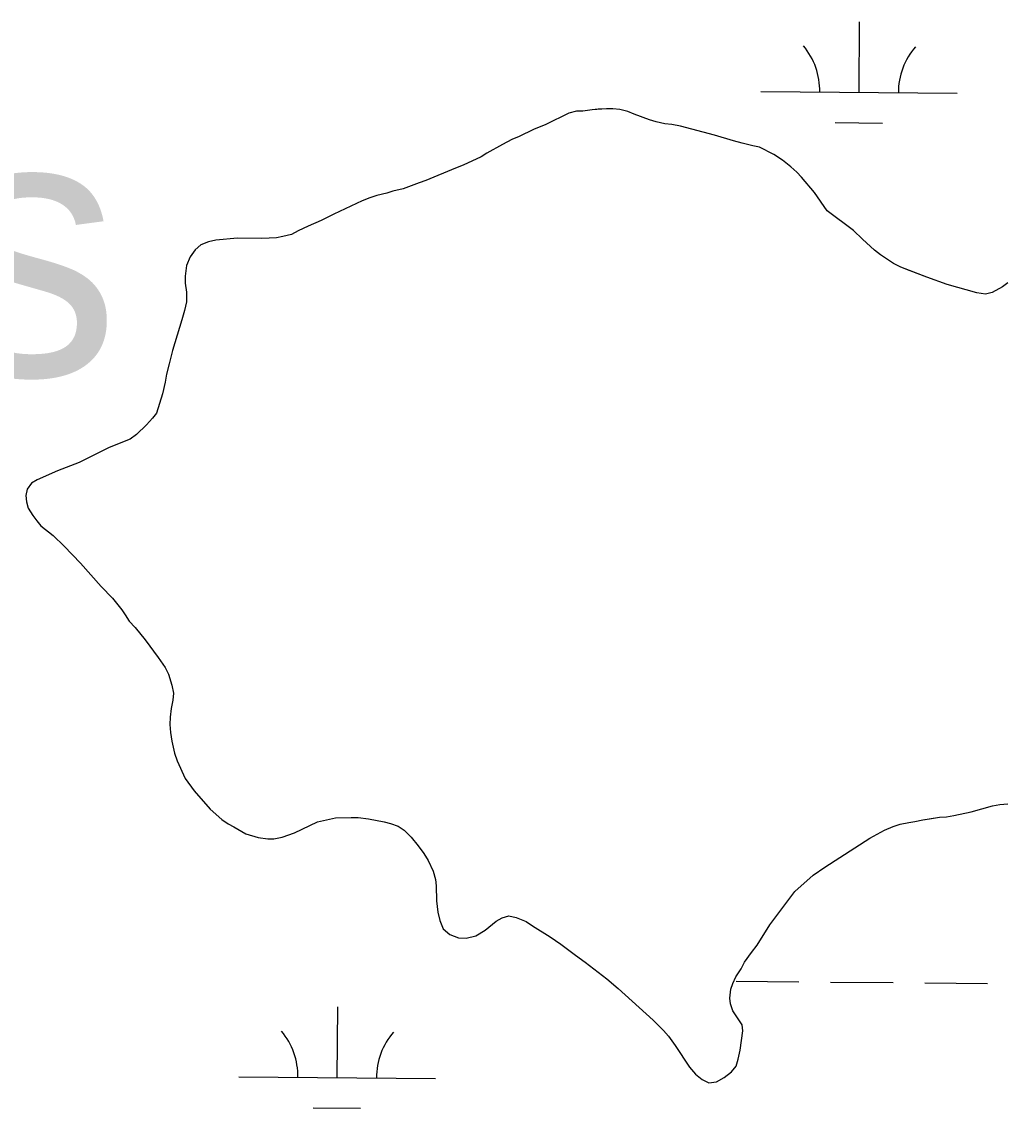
# Model space of a CAD drawing. Extents: x 3271442 to 3309282, y 752266 to 777610.
# Drawn here: x 3298624 to 3299125, y 766847 to 767400 of the extents above; entities that cross this region are included whole.
import ezdxf

# ---------------------------------------------------------------- set-up
doc = ezdxf.new("R2010")
doc.units = 0
for name, color, linetype in [('V-RIVR-IDEN', 7, 'Continuous'), ('V-SITE-VEGE', 7, 'Continuous'), ('V-TOPO-SHOR', 7, 'Continuous'), ('V-WETL-SWMP', 7, 'Continuous')]:
    doc.layers.add(name, color=color, linetype=linetype)

msp = doc.modelspace()

# ---------------------------------------------------------------- linework, layer by layer
at = {"layer": 'V-SITE-VEGE'}
for points in [[(3299051.75, 767288.91), (3299047.17, 767293.36), (3299033.85, 767303.44), (3299027.3, 767312.75), (3299020.76, 767320.48), (3299018.27, 767322.98), (3299015.26, 767325.73), (3299011.07, 767329.14), (3299006.62, 767332.03), (3298999.29, 767335.84), (3298995.88, 767336.49), (3298990.52, 767337.81), (3298986.06, 767338.99), (3298976.5, 767341.89), (3298959.21, 767346.36), (3298954.75, 767347.28), (3298951.22, 767347.55), (3298946.76, 767348.6), (3298943.36, 767349.65), (3298935.5, 767352.54), (3298932.36, 767353.86), (3298928.3, 767354.91), (3298924.76, 767355.31), (3298921.48, 767355.31), (3298914.15, 767354.79), (3298909.43, 767354.14), (3298906.15, 767354.02), (3298902.35, 767353.1), (3298890.55, 767347.35), (3298884.39, 767344.73), (3298877.05, 767341.21), (3298873.38, 767339.64), (3298868.53, 767337.15), (3298860.54, 767332.71), (3298857.65, 767330.88), (3298848.6, 767326.56), (3298844.67, 767325.13), (3298829.6, 767318.72), (3298826.19, 767317.68), (3298817.93, 767314.54), (3298812.82, 767313.37), (3298809.68, 767312.32), (3298804.56, 767311.15), (3298801.03, 767309.97), (3298797.23, 767308.4), (3298782.68, 767301.74), (3298776.25, 767298.47), (3298769.7, 767295.59), (3298764.58, 767293.11), (3298761.18, 767291.28), (3298756.72, 767290.23), (3298753.58, 767289.71), (3298746.11, 767289.33)], [(3298746.11, 767289.33), (3298733.79, 767289.47), (3298722.65, 767288.44), (3298718.98, 767287.65), (3298715.05, 767286.09), (3298712.17, 767283.6), (3298709.67, 767279.94), (3298707.71, 767275.48), (3298707.04, 767270.11), (3298707.17, 767266.57), (3298707.69, 767261.99), (3298707.68, 767257.14), (3298706.76, 767252.69), (3298705.45, 767247.97), (3298700.58, 767232.38), (3298699, 767225.57), (3298697.56, 767220.33), (3298696.9, 767216.27), (3298695.58, 767210.24), (3298692.43, 767200.42), (3298690.46, 767197.94), (3298687.44, 767194.53), (3298682.33, 767189.56), (3298679.05, 767187.2), (3298668.43, 767182.89), (3298653.09, 767175.31), (3298642.08, 767171.13), (3298631.86, 767166.55), (3298628.97, 767164.85), (3298626.61, 767161.71), (3298626.09, 767158.57), (3298626.34, 767155.29), (3298627.26, 767152.15), (3298629.61, 767148.34), (3298631.58, 767145.59), (3298633.67, 767143.1), (3298639.95, 767138.11), (3298645.58, 767132.73), (3298653.82, 767124.08), (3298664.29, 767112.15), (3298670.05, 767106.24), (3298674.89, 767100.34), (3298676.6, 767097.85), (3298678.56, 767094.57), (3298681.57, 767091.29), (3298686.8, 767085), (3298693.34, 767076.08), (3298696.88, 767070.97), (3298698.58, 767067.56), (3298700.27, 767062.06), (3298701.18, 767057.99), (3298700.79, 767054.33), (3298700, 767050.14), (3298699.47, 767045.81), (3298699.33, 767042.01), (3298699.59, 767037.95), (3298700.37, 767033.49), (3298701.68, 767027.46), (3298702.98, 767023.53), (3298707.04, 767014.49), (3298711.62, 767008.33), (3298719.86, 766998.88), (3298725.75, 766993.64), (3298729.02, 766991.54), (3298731.9, 766989.96), (3298737.93, 766986.29), (3298744.21, 766984.58), (3298749.19, 766983.79), (3298752.21, 766983.91), (3298756.4, 766984.7), (3298762.69, 766986.92), (3298774.49, 766992.54), (3298783.66, 766994.49), (3298791.52, 766994.75), (3298795.19, 766994.61), (3298800.43, 766993.95), (3298808.42, 766992.5), (3298811.56, 766991.71), (3298815.49, 766990.27), (3298818.51, 766988.3), (3298822.17, 766984.62), (3298825.7, 766980.3), (3298828.45, 766976.36), (3298830.68, 766972.83), (3298833.29, 766967.32), (3298834.46, 766963.12), (3298834.85, 766959.98), (3298834.98, 766952.25), (3298835.62, 766946.48), (3298836.67, 766942.29), (3298838.37, 766938.09), (3298841.77, 766935.08), (3298846.09, 766933.5), (3298850.02, 766933.23), (3298855, 766934.54), (3298859.72, 766937.29), (3298865.36, 766941.87), (3298868.38, 766943.57), (3298871.78, 766944.61), (3298875.45, 766943.82), (3298880.56, 766941.72)], [(3299125.75, 767266.68), (3299123, 767264.72), (3299117.75, 767261.84), (3299114.35, 767260.93), (3299109.9, 767261.72), (3299094.83, 767265.93), (3299084.49, 767269.61), (3299071.26, 767274.73), (3299067.46, 767276.57), (3299060.91, 767280.9), (3299057.9, 767283.4), (3299051.75, 767288.91)], [(3298880.56, 766941.72), (3298883.83, 766939.49), (3298892.87, 766933.98), (3298898.24, 766930.3), (3298905.7, 766924.66), (3298910.67, 766921.12), (3298921.67, 766912.59), (3298927.43, 766907.73), (3298945.23, 766891.6), (3298950.47, 766886.35), (3298952.95, 766883.34), (3298956.49, 766878.62), (3298963.68, 766867.6), (3298966.69, 766864.06), (3298970.1, 766861.44), (3298973.5, 766859.73), (3298977.43, 766860.25), (3298981.36, 766862.34), (3298985.17, 766865.22), (3298987.4, 766868.1), (3298988.45, 766871.77), (3298989.5, 766876.36), (3298990.82, 766886.18), (3298990.56, 766889.2), (3298985.85, 766896.28), (3298984.55, 766899.81), (3298984.16, 766902.83), (3298984.82, 766907.28), (3298985.74, 766910.29), (3298987.31, 766913.57), (3298989.94, 766917.76), (3298991.77, 766921.03), (3298995.19, 766926.01), (3298998.07, 766929.8), (3299004.64, 766940.15), (3299017.36, 766957.04), (3299026.68, 766965.28), (3299032.57, 766969.33), (3299055.52, 766984.11), (3299062.86, 766988.17), (3299067.32, 766990.13), (3299070.85, 766991.31), (3299075.31, 766992.22), (3299078.46, 766992.61), (3299082.52, 766993.52), (3299090.9, 766994.82), (3299094.44, 766995.08), (3299098.24, 766995.73), (3299107.02, 766997.56), (3299117.9, 767000.56), (3299121.57, 767001.34), (3299125.63, 767001.6)]]:
    msp.add_lwpolyline(points, dxfattribs=at)
at = {"layer": 'V-TOPO-SHOR'}
for points in [[(3299125.75, 767266.68), (3299123, 767264.72), (3299117.75, 767261.84), (3299114.35, 767260.93), (3299109.9, 767261.72), (3299094.83, 767265.93), (3299084.49, 767269.61), (3299075.97, 767272.89), (3299071.26, 767274.73), (3299067.46, 767276.57), (3299060.91, 767280.9), (3299057.9, 767283.4), (3299051.75, 767288.91), (3299047.17, 767293.36), (3299033.85, 767303.44), (3299027.3, 767312.75), (3299020.76, 767320.48), (3299018.27, 767322.97), (3299015.26, 767325.73), (3299011.07, 767329.14), (3299006.62, 767332.03), (3298999.29, 767335.84), (3298995.88, 767336.49), (3298990.51, 767337.81), (3298986.06, 767338.99), (3298976.5, 767341.89), (3298959.21, 767346.36), (3298954.75, 767347.28), (3298951.22, 767347.55), (3298946.76, 767348.6), (3298943.36, 767349.65), (3298935.5, 767352.54), (3298932.36, 767353.86), (3298928.3, 767354.91), (3298924.76, 767355.31), (3298921.48, 767355.31), (3298917.29, 767355.05), (3298914.15, 767354.79), (3298909.43, 767354.14), (3298906.15, 767354.02), (3298902.35, 767353.1), (3298890.55, 767347.35), (3298884.39, 767344.73), (3298877.05, 767341.21), (3298873.38, 767339.64), (3298868.53, 767337.15), (3298860.54, 767332.71), (3298857.65, 767330.88), (3298848.6, 767326.56), (3298844.67, 767325.13), (3298829.6, 767318.72), (3298826.19, 767317.68), (3298817.93, 767314.54), (3298812.82, 767313.37), (3298809.68, 767312.32), (3298804.56, 767311.15), (3298801.03, 767309.97), (3298797.23, 767308.4), (3298782.68, 767301.74), (3298776.25, 767298.47)], [(3298776.25, 767298.47), (3298769.7, 767295.59), (3298764.58, 767293.11), (3298761.18, 767291.28), (3298756.72, 767290.23), (3298753.58, 767289.71), (3298746.11, 767289.33), (3298733.79, 767289.47), (3298722.65, 767288.44), (3298718.98, 767287.65), (3298715.05, 767286.09), (3298712.17, 767283.6), (3298709.67, 767279.94), (3298707.71, 767275.48), (3298707.04, 767270.11), (3298707.17, 767266.57), (3298707.69, 767261.99), (3298707.68, 767257.14), (3298706.76, 767252.69), (3298705.45, 767247.97), (3298700.58, 767232.38), (3298699, 767225.57), (3298697.56, 767220.33), (3298696.9, 767216.27), (3298695.58, 767210.24), (3298692.43, 767200.42), (3298690.46, 767197.94), (3298687.44, 767194.53), (3298682.33, 767189.56), (3298679.05, 767187.2), (3298668.43, 767182.89), (3298653.09, 767175.31), (3298642.08, 767171.13), (3298631.86, 767166.55), (3298628.97, 767164.85), (3298626.61, 767161.71), (3298626.09, 767158.57), (3298626.34, 767155.29), (3298627.26, 767152.15), (3298629.61, 767148.34), (3298631.58, 767145.59), (3298633.67, 767143.1), (3298639.95, 767138.11), (3298645.58, 767132.73), (3298653.82, 767124.08), (3298664.29, 767112.14), (3298670.05, 767106.24), (3298674.89, 767100.34), (3298676.6, 767097.85), (3298678.56, 767094.57), (3298681.57, 767091.29), (3298686.8, 767085), (3298693.34, 767076.08), (3298696.88, 767070.97), (3298698.58, 767067.56), (3298700.27, 767062.06), (3298701.18, 767057.99), (3298700.79, 767054.33), (3298700, 767050.14), (3298699.47, 767045.81), (3298699.33, 767042.01), (3298699.59, 767037.95), (3298700.37, 767033.49), (3298701.68, 767027.46), (3298702.98, 767023.53), (3298707.04, 767014.49), (3298711.62, 767008.33), (3298719.86, 766998.88), (3298725.75, 766993.64), (3298729.02, 766991.54), (3298731.9, 766989.96), (3298737.93, 766986.29), (3298744.21, 766984.58), (3298749.19, 766983.79), (3298752.21, 766983.91), (3298756.4, 766984.7), (3298762.69, 766986.92), (3298774.49, 766992.54), (3298783.66, 766994.49), (3298791.52, 766994.75), (3298795.19, 766994.61), (3298800.43, 766993.95), (3298808.42, 766992.5), (3298811.56, 766991.71), (3298815.49, 766990.27), (3298818.51, 766988.3), (3298822.17, 766984.62), (3298825.7, 766980.3), (3298828.45, 766976.36), (3298830.68, 766972.83), (3298833.29, 766967.32), (3298834.46, 766963.12), (3298834.85, 766959.98), (3298834.98, 766952.25), (3298835.62, 766946.48), (3298836.67, 766942.29), (3298838.37, 766938.09), (3298841.77, 766935.08), (3298846.09, 766933.5), (3298850.02, 766933.23), (3298855, 766934.54)], [(3299107.02, 766997.56), (3299117.9, 767000.56), (3299121.57, 767001.34), (3299125.63, 767001.6)], [(3298855, 766934.54), (3298859.72, 766937.29), (3298865.36, 766941.87), (3298868.38, 766943.57), (3298871.78, 766944.61), (3298875.45, 766943.82), (3298880.56, 766941.72), (3298883.83, 766939.49), (3298892.87, 766933.98), (3298898.24, 766930.3), (3298905.7, 766924.66), (3298910.67, 766921.12), (3298921.67, 766912.59), (3298927.43, 766907.73), (3298945.23, 766891.6), (3298950.47, 766886.35), (3298952.95, 766883.34), (3298956.49, 766878.62), (3298963.68, 766867.6), (3298966.69, 766864.06), (3298970.1, 766861.44), (3298973.5, 766859.73), (3298977.43, 766860.25), (3298981.36, 766862.34), (3298985.17, 766865.22), (3298987.4, 766868.1), (3298988.45, 766871.77), (3298989.5, 766876.36), (3298990.82, 766886.18), (3298990.56, 766889.2), (3298985.85, 766896.28), (3298984.55, 766899.81), (3298984.16, 766902.83), (3298984.82, 766907.28), (3298985.74, 766910.29), (3298987.31, 766913.57), (3298989.94, 766917.76), (3298991.77, 766921.03), (3298995.19, 766926.01), (3298998.07, 766929.8), (3299004.64, 766940.15), (3299017.36, 766957.04), (3299026.68, 766965.28), (3299032.57, 766969.33), (3299055.52, 766984.11), (3299062.86, 766988.17), (3299067.32, 766990.13), (3299070.85, 766991.31), (3299075.31, 766992.22), (3299078.46, 766992.61), (3299082.52, 766993.52), (3299085.79, 766994.04), (3299090.9, 766994.82), (3299094.44, 766995.08), (3299098.24, 766995.73), (3299107.02, 766997.56)]]:
    msp.add_lwpolyline(points, dxfattribs=at)
at = {"layer": 'V-WETL-SWMP'}
for p, q in [((3299050, 767363.58), (3299050.3, 767399.58)), ((3299000, 767364), (3299100, 767363.17)), ((3299037.87, 767348.25), (3299061.87, 767348.05)), ((3298987.43, 766911.34), (3299019.43, 766911.08)), ((3299035.43, 766910.94), (3299067.43, 766910.68)), ((3299083.43, 766910.55), (3299115.43, 766910.28)), ((3298784.43, 766862.27), (3298784.72, 766898.27)), ((3298734.43, 766862.68), (3298834.43, 766861.86)), ((3298772.3, 766846.94), (3298796.3, 766846.74))]:
    msp.add_line(p, q, dxfattribs=at)
for points in [[(3299071.26, 767274.73), (3299067.46, 767276.57), (3299060.91, 767280.9), (3299057.9, 767283.4), (3299051.75, 767288.9), (3299047.17, 767293.36), (3299033.84, 767303.44), (3299027.3, 767312.75), (3299020.76, 767320.48), (3299018.27, 767322.98), (3299015.26, 767325.73), (3299011.07, 767329.14), (3299006.62, 767332.03), (3298999.29, 767335.84), (3298995.88, 767336.49), (3298990.51, 767337.81), (3298986.06, 767338.99), (3298976.5, 767341.89), (3298959.21, 767346.36), (3298954.75, 767347.28), (3298951.22, 767347.55), (3298946.76, 767348.6), (3298943.36, 767349.65), (3298935.5, 767352.54), (3298932.36, 767353.86), (3298928.3, 767354.91), (3298924.76, 767355.31), (3298921.48, 767355.31), (3298917.29, 767355.05), (3298914.15, 767354.79), (3298909.43, 767354.14), (3298906.15, 767354.02), (3298902.35, 767353.1), (3298890.55, 767347.35), (3298884.39, 767344.74), (3298877.05, 767341.21), (3298873.38, 767339.64), (3298868.53, 767337.15), (3298860.54, 767332.71), (3298857.65, 767330.88), (3298848.6, 767326.56), (3298844.67, 767325.12), (3298829.6, 767318.72), (3298826.19, 767317.68), (3298817.93, 767314.54), (3298812.82, 767313.37), (3298809.68, 767312.32), (3298804.57, 767311.15), (3298801.03, 767309.97), (3298797.23, 767308.4), (3298782.68, 767301.74), (3298776.25, 767298.47), (3298769.7, 767295.59), (3298764.58, 767293.11), (3298761.18, 767291.28), (3298756.72, 767290.23)], [(3298756.72, 767290.23), (3298753.58, 767289.71), (3298746.11, 767289.33), (3298733.79, 767289.47), (3298722.65, 767288.44), (3298718.98, 767287.65), (3298715.05, 767286.09), (3298712.17, 767283.6), (3298709.67, 767279.93), (3298707.7, 767275.48), (3298707.04, 767270.11), (3298707.17, 767266.57), (3298707.69, 767261.99), (3298707.68, 767257.14), (3298706.76, 767252.69), (3298705.45, 767247.97), (3298700.58, 767232.38), (3298699, 767225.57), (3298697.56, 767220.33), (3298696.9, 767216.27), (3298695.58, 767210.25), (3298692.43, 767200.42), (3298690.46, 767197.94), (3298687.44, 767194.53), (3298682.33, 767189.56), (3298679.05, 767187.2), (3298668.43, 767182.89), (3298653.09, 767175.31), (3298642.08, 767171.13), (3298631.86, 767166.55), (3298628.97, 767164.85), (3298626.61, 767161.71), (3298626.08, 767158.57), (3298626.34, 767155.29), (3298627.26, 767152.15), (3298629.61, 767148.34), (3298631.57, 767145.59), (3298633.67, 767143.1), (3298639.95, 767138.11), (3298645.58, 767132.73), (3298653.83, 767124.08), (3298664.29, 767112.14), (3298670.05, 767106.24), (3298674.89, 767100.34), (3298676.6, 767097.85), (3298678.56, 767094.57), (3298681.57, 767091.29), (3298686.8, 767085), (3298693.34, 767076.08), (3298696.88, 767070.97), (3298698.57, 767067.56), (3298700.27, 767062.06), (3298701.19, 767057.99), (3298700.79, 767054.33), (3298700, 767050.13), (3298699.47, 767045.81), (3298699.33, 767042.01), (3298699.59, 767037.95), (3298700.37, 767033.49), (3298701.68, 767027.46), (3298702.98, 767023.53), (3298707.04, 767014.49), (3298711.61, 767008.33), (3298719.86, 766998.88), (3298725.75, 766993.64), (3298729.02, 766991.54), (3298731.9, 766989.96), (3298737.93, 766986.29), (3298744.21, 766984.58), (3298749.19, 766983.79), (3298752.21, 766983.91), (3298756.4, 766984.7), (3298762.69, 766986.92), (3298774.49, 766992.54), (3298783.66, 766994.49), (3298791.52, 766994.75), (3298795.19, 766994.61), (3298800.43, 766993.95), (3298808.42, 766992.5), (3298811.56, 766991.71), (3298815.49, 766990.27), (3298818.51, 766988.3), (3298822.17, 766984.62), (3298825.7, 766980.3), (3298828.45, 766976.36), (3298830.67, 766972.82), (3298833.29, 766967.32), (3298834.46, 766963.12), (3298834.85, 766959.98), (3298834.98, 766952.25), (3298835.62, 766946.48), (3298836.67, 766942.29), (3298838.37, 766938.09), (3298841.77, 766935.08), (3298846.09, 766933.5), (3298850.02, 766933.23), (3298855, 766934.54), (3298859.72, 766937.29), (3298865.36, 766941.87), (3298868.38, 766943.57), (3298871.79, 766944.61)], [(3299125.75, 767266.68), (3299123, 767264.72), (3299117.76, 767261.84), (3299114.35, 767260.93), (3299109.9, 767261.72), (3299094.83, 767265.93), (3299084.48, 767269.61), (3299075.97, 767272.89), (3299071.26, 767274.73)], [(3298871.79, 766944.61), (3298875.45, 766943.82), (3298880.56, 766941.72), (3298883.83, 766939.49), (3298892.87, 766933.98), (3298898.24, 766930.3), (3298905.7, 766924.66), (3298910.67, 766921.12), (3298921.67, 766912.59), (3298927.43, 766907.74), (3298945.23, 766891.6), (3298950.47, 766886.35), (3298952.95, 766883.34), (3298956.49, 766878.62), (3298963.68, 766867.6), (3298966.69, 766864.06), (3298970.09, 766861.44), (3298973.5, 766859.73), (3298977.43, 766860.25), (3298981.36, 766862.34), (3298985.17, 766865.22), (3298987.4, 766868.1), (3298988.45, 766871.77), (3298989.5, 766876.36), (3298990.82, 766886.18), (3298990.56, 766889.2), (3298985.85, 766896.28), (3298984.55, 766899.81), (3298984.16, 766902.83), (3298984.82, 766907.28), (3298985.74, 766910.29), (3298987.31, 766913.57), (3298989.94, 766917.76), (3298991.77, 766921.03), (3298995.19, 766926.01), (3298998.07, 766929.8), (3299004.64, 766940.15), (3299017.36, 766957.04), (3299026.67, 766965.28), (3299032.57, 766969.33), (3299055.52, 766984.12), (3299062.86, 766988.17), (3299067.32, 766990.13), (3299070.85, 766991.31), (3299075.31, 766992.22), (3299078.46, 766992.61), (3299082.52, 766993.52), (3299085.79, 766994.04), (3299090.91, 766994.82), (3299094.44, 766995.08), (3299098.24, 766995.73), (3299107.02, 766997.56), (3299117.9, 767000.56), (3299121.57, 767001.34), (3299125.63, 767001.6)]]:
    msp.add_lwpolyline(points, dxfattribs=at)
for centre, start, end in [((3298994.76, 767364.51), 358.7563, 40.2999), ((3299105.25, 767363.6), 138.7563, 180.2999), ((3298729.19, 766863.2), 358.7563, 40.2999), ((3298839.67, 766862.29), 138.7563, 180.2999)]:
    msp.add_arc(centre, 35.25, start, end, dxfattribs=at)

# ---------------------------------------------------------------- texts
at = {"layer": 'V-RIVR-IDEN'}
msp.add_text('Jones', height=132.988, dxfattribs=at).set_placement((3298199.09, 767219.35))

doc.saveas('drawing.dxf')
